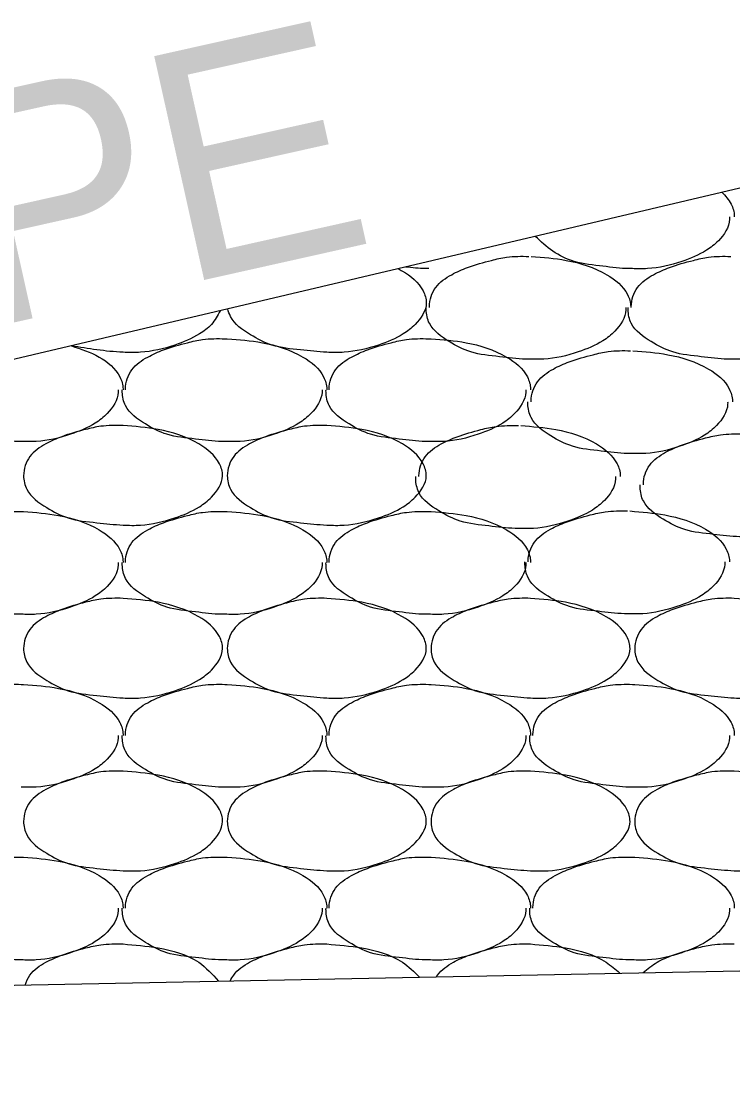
# Model space of a CAD drawing. Extents: x 1364961 to 1365294, y 367927 to 368034.
# Drawn here: x 1365022.202 to 1365023.99, y 367952.553 to 367955.219 of the extents above; entities that cross this region are included whole.
import ezdxf

# ---------------------------------------------------------------- set-up
doc = ezdxf.new("R2010")
doc.units = 0
doc.layers.add('Default', color=7, linetype='Continuous')

msp = doc.modelspace()

# ---------------------------------------------------------------- linework, layer by layer
at = {"layer": 'Default'}
for p, q in [((1365025.2251, 367955.0869), (1365003.7239, 367950.0182)), ((1365022.7141, 367954.4219), (1365022.7201, 367954.4219)), ((1365023.2261, 367954.4219), (1365023.2321, 367954.4219)), ((1365022.2021, 367953.9879), (1365022.2081, 367953.9879)), ((1365022.7141, 367953.9879), (1365022.7201, 367953.9879)), ((1365023.2261, 367953.9879), (1365023.2321, 367953.9879)), ((1365022.2021, 367953.5539), (1365022.2081, 367953.5539)), ((1365022.7141, 367953.5539), (1365022.7201, 367953.5539)), ((1365023.2261, 367953.5539), (1365023.2321, 367953.5539)), ((1365023.7381, 367953.5539), (1365023.7441, 367953.5539)), ((1365022.2021, 367953.1199), (1365022.2081, 367953.1199)), ((1365022.7141, 367953.1199), (1365022.7201, 367953.1199)), ((1365023.2261, 367953.1199), (1365023.2321, 367953.1199)), ((1365023.7381, 367953.1199), (1365023.7441, 367953.1199)), ((1365014.9002, 367952.6529), (1365031.1681, 367952.9779))]:
    msp.add_line(p, q, dxfattribs=at)
for points in [[(1365023.9631, 367954.7899), (1365023.9861, 367954.7599), (1365023.9941, 367954.7299), (1365023.9941, 367954.7279)], [(1365023.9821, 367954.7279), (1365023.9821, 367954.7219), (1365023.9541, 367954.6679), (1365023.9241, 367954.6439), (1365023.8621, 367954.6159), (1365023.7761, 367954.5979), (1365023.7381, 367954.5979)], [(1365023.7381, 367954.5979), (1365023.7301, 367954.5979), (1365023.6641, 367954.6039), (1365023.5921, 367954.6159), (1365023.5381, 367954.6419), (1365023.4941, 367954.6789)], [(1365023.2279, 367954.5007), (1365023.2279, 367954.5027), (1365023.2439, 367954.5507), (1365023.2839, 367954.5827), (1365023.3239, 367954.6007), (1365023.3839, 367954.6187), (1365023.4219, 367954.6267), (1365023.4779, 367954.6287)], [(1365023.4839, 367954.6287), (1365023.5719, 367954.6187), (1365023.6739, 367954.5827), (1365023.7259, 367954.5327), (1365023.7339, 367954.5027), (1365023.7339, 367954.5007)], [(1365023.7353, 367954.5007), (1365023.7353, 367954.5027), (1365023.7513, 367954.5507), (1365023.7913, 367954.5827), (1365023.8313, 367954.6007), (1365023.8913, 367954.6187), (1365023.9293, 367954.6267), (1365023.9853, 367954.6287)], [(1365023.1491, 367954.5979), (1365023.1601, 367954.5919), (1365023.2121, 367954.5419), (1365023.2201, 367954.5119), (1365023.1921, 367954.4579), (1365023.1621, 367954.4339), (1365023.1001, 367954.4059), (1365023.0141, 367954.3879), (1365022.9701, 367954.3879), (1365022.9041, 367954.3939), (1365022.8321, 367954.4059), (1365022.7781, 367954.4319), (1365022.7281, 367954.4779), (1365022.7211, 367954.4969)], [(1365023.2261, 367954.5979), (1365023.2181, 367954.5979), (1365023.1681, 367954.6019)], [(1365022.7021, 367954.4919), (1365022.6801, 367954.4579), (1365022.6501, 367954.4339), (1365022.5881, 367954.4059), (1365022.5021, 367954.3879), (1365022.4581, 367954.3879), (1365022.3921, 367954.3939), (1365022.3281, 367954.4039)], [(1365023.4779, 367954.3707), (1365023.4699, 367954.3707), (1365023.4039, 367954.3767), (1365023.3319, 367954.3887), (1365023.2779, 367954.4147), (1365023.2279, 367954.4607), (1365023.2199, 367954.4947), (1365023.2199, 367954.5007)], [(1365023.7219, 367954.5007), (1365023.7219, 367954.4947), (1365023.6939, 367954.4407), (1365023.6639, 367954.4167), (1365023.6019, 367954.3887), (1365023.5159, 367954.3707), (1365023.4779, 367954.3707)], [(1365023.9853, 367954.3707), (1365023.9773, 367954.3707), (1365023.9113, 367954.3767), (1365023.8393, 367954.3887), (1365023.7853, 367954.4147), (1365023.7353, 367954.4607), (1365023.7273, 367954.4947), (1365023.7273, 367954.5007)], [(1365024.2293, 367954.5007), (1365024.2293, 367954.4947), (1365024.2013, 367954.4407), (1365024.1713, 367954.4167), (1365024.1093, 367954.3887), (1365024.0233, 367954.3707), (1365023.9853, 367954.3707)], [(1365022.4641, 367954.2939), (1365022.4641, 367954.2959), (1365022.4801, 367954.3439), (1365022.5201, 367954.3759), (1365022.5601, 367954.3939), (1365022.6201, 367954.4119), (1365022.6581, 367954.4199), (1365022.7141, 367954.4219)], [(1365022.7201, 367954.4219), (1365022.8081, 367954.4119), (1365022.9101, 367954.3759), (1365022.9621, 367954.3259), (1365022.9701, 367954.2959), (1365022.9701, 367954.2939)], [(1365022.9761, 367954.2939), (1365022.9761, 367954.2959), (1365022.9921, 367954.3439), (1365023.0321, 367954.3759), (1365023.0721, 367954.3939), (1365023.1321, 367954.4119), (1365023.1701, 367954.4199), (1365023.2261, 367954.4219)], [(1365023.2321, 367954.4219), (1365023.3201, 367954.4119), (1365023.4221, 367954.3759), (1365023.4741, 367954.3259), (1365023.4821, 367954.2959), (1365023.4821, 367954.2939)], [(1365022.3281, 367954.4039), (1365022.3981, 367954.3759), (1365022.4501, 367954.3259), (1365022.4581, 367954.2959), (1365022.4581, 367954.2939)], [(1365023.4835, 367954.2638), (1365023.4835, 367954.2658), (1365023.4995, 367954.3138), (1365023.5395, 367954.3458), (1365023.5795, 367954.3638), (1365023.6395, 367954.3818), (1365023.6775, 367954.3898), (1365023.7335, 367954.3918)], [(1365023.7395, 367954.3918), (1365023.8275, 367954.3818), (1365023.9295, 367954.3458), (1365023.9815, 367954.2958), (1365023.9895, 367954.2658), (1365023.9895, 367954.2638)], [(1365022.2021, 367954.1639), (1365022.1941, 367954.1639), (1365022.1281, 367954.1699), (1365022.0561, 367954.1819), (1365022.0021, 367954.2079), (1365021.9521, 367954.2539), (1365021.9441, 367954.2879), (1365021.9441, 367954.2939)], [(1365022.4461, 367954.2939), (1365022.4461, 367954.2879), (1365022.4181, 367954.2339), (1365022.3881, 367954.2099), (1365022.3261, 367954.1819), (1365022.2401, 367954.1639), (1365022.2021, 367954.1639)], [(1365022.7141, 367954.1639), (1365022.7061, 367954.1639), (1365022.6401, 367954.1699), (1365022.5681, 367954.1819), (1365022.5141, 367954.2079), (1365022.4641, 367954.2539), (1365022.4561, 367954.2879), (1365022.4561, 367954.2939)], [(1365022.9581, 367954.2939), (1365022.9581, 367954.2879), (1365022.9301, 367954.2339), (1365022.9001, 367954.2099), (1365022.8381, 367954.1819), (1365022.7521, 367954.1639), (1365022.7141, 367954.1639)], [(1365023.2261, 367954.1639), (1365023.2181, 367954.1639), (1365023.1521, 367954.1699), (1365023.0801, 367954.1819), (1365023.0261, 367954.2079), (1365022.9761, 367954.2539), (1365022.9681, 367954.2879), (1365022.9681, 367954.2939)], [(1365023.4701, 367954.2939), (1365023.4701, 367954.2879), (1365023.4421, 367954.2339), (1365023.4121, 367954.2099), (1365023.3501, 367954.1819), (1365023.2641, 367954.1639), (1365023.2261, 367954.1639)], [(1365023.7335, 367954.1338), (1365023.7255, 367954.1338), (1365023.6595, 367954.1398), (1365023.5875, 367954.1518), (1365023.5335, 367954.1778), (1365023.4835, 367954.2238), (1365023.4755, 367954.2578), (1365023.4755, 367954.2638)], [(1365023.9775, 367954.2638), (1365023.9775, 367954.2578), (1365023.9495, 367954.2038), (1365023.9195, 367954.1798), (1365023.8575, 367954.1518), (1365023.7715, 367954.1338), (1365023.7335, 367954.1338)], [(1365022.4581, 367954.2039), (1365022.5461, 367954.1939), (1365022.6481, 367954.1579), (1365022.7001, 367954.1079), (1365022.7081, 367954.0779), (1365022.6801, 367954.0239), (1365022.6501, 367953.9999), (1365022.5881, 367953.9719), (1365022.5021, 367953.9539), (1365022.4581, 367953.9539), (1365022.3921, 367953.9599), (1365022.3201, 367953.9719), (1365022.2661, 367953.9979), (1365022.2161, 367954.0439), (1365022.2081, 367954.0779), (1365022.2241, 367954.1259), (1365022.2641, 367954.1579), (1365022.3041, 367954.1759), (1365022.3641, 367954.1939), (1365022.4021, 367954.2019), (1365022.4581, 367954.2039)], [(1365022.9701, 367954.2039), (1365023.0581, 367954.1939), (1365023.1601, 367954.1579), (1365023.2121, 367954.1079), (1365023.2201, 367954.0779), (1365023.1921, 367954.0239), (1365023.1621, 367953.9999), (1365023.1001, 367953.9719), (1365023.0141, 367953.9539), (1365022.9701, 367953.9539), (1365022.9041, 367953.9599), (1365022.8321, 367953.9719), (1365022.7781, 367953.9979), (1365022.7281, 367954.0439), (1365022.7201, 367954.0779), (1365022.7361, 367954.1259), (1365022.7761, 367954.1579), (1365022.8161, 367954.1759), (1365022.8761, 367954.1939), (1365022.9141, 367954.2019), (1365022.9701, 367954.2039)], [(1365023.2016, 367954.0757), (1365023.2016, 367954.0777), (1365023.2176, 367954.1257), (1365023.2576, 367954.1577), (1365023.2976, 367954.1757), (1365023.3576, 367954.1937), (1365023.3956, 367954.2017), (1365023.4516, 367954.2037)], [(1365023.4576, 367954.2037), (1365023.5456, 367954.1937), (1365023.6476, 367954.1577), (1365023.6996, 367954.1077), (1365023.7076, 367954.0777), (1365023.7076, 367954.0757)], [(1365023.7656, 367954.0546), (1365023.7656, 367954.0566), (1365023.7816, 367954.1046), (1365023.8216, 367954.1366), (1365023.8616, 367954.1546), (1365023.9216, 367954.1726), (1365023.9596, 367954.1806), (1365024.0156, 367954.1826)], [(1365023.4516, 367953.9457), (1365023.4436, 367953.9457), (1365023.3776, 367953.9517), (1365023.3056, 367953.9637), (1365023.2516, 367953.9897), (1365023.2016, 367954.0357), (1365023.1936, 367954.0697), (1365023.1936, 367954.0757)], [(1365023.6956, 367954.0757), (1365023.6956, 367954.0697), (1365023.6676, 367954.0157), (1365023.6376, 367953.9917), (1365023.5756, 367953.9637), (1365023.4896, 367953.9457), (1365023.4516, 367953.9457)], [(1365024.0156, 367953.9246), (1365024.0076, 367953.9246), (1365023.9416, 367953.9306), (1365023.8696, 367953.9426), (1365023.8156, 367953.9686), (1365023.7656, 367954.0146), (1365023.7576, 367954.0486), (1365023.7576, 367954.0546)], [(1365021.9521, 367953.8599), (1365021.9521, 367953.8619), (1365021.9681, 367953.9099), (1365022.0081, 367953.9419), (1365022.0481, 367953.9599), (1365022.1081, 367953.9779), (1365022.1461, 367953.9859), (1365022.2021, 367953.9879)], [(1365022.2081, 367953.9879), (1365022.2961, 367953.9779), (1365022.3981, 367953.9419), (1365022.4501, 367953.8919), (1365022.4581, 367953.8619), (1365022.4581, 367953.8599)], [(1365022.4641, 367953.8599), (1365022.4641, 367953.8619), (1365022.4801, 367953.9099), (1365022.5201, 367953.9419), (1365022.5601, 367953.9599), (1365022.6201, 367953.9779), (1365022.6581, 367953.9859), (1365022.7141, 367953.9879)], [(1365022.7201, 367953.9879), (1365022.8081, 367953.9779), (1365022.9101, 367953.9419), (1365022.9621, 367953.8919), (1365022.9701, 367953.8619), (1365022.9701, 367953.8599)], [(1365022.9761, 367953.8599), (1365022.9761, 367953.8619), (1365022.9921, 367953.9099), (1365023.0321, 367953.9419), (1365023.0721, 367953.9599), (1365023.1321, 367953.9779), (1365023.1701, 367953.9859), (1365023.2261, 367953.9879)], [(1365023.2321, 367953.9879), (1365023.3201, 367953.9779), (1365023.4221, 367953.9419), (1365023.4741, 367953.8919), (1365023.4821, 367953.8619), (1365023.4821, 367953.8599)], [(1365023.476, 367953.8613), (1365023.476, 367953.8633), (1365023.492, 367953.9113), (1365023.532, 367953.9433), (1365023.572, 367953.9613), (1365023.632, 367953.9793), (1365023.67, 367953.9873), (1365023.726, 367953.9893)], [(1365023.732, 367953.9893), (1365023.82, 367953.9793), (1365023.922, 367953.9433), (1365023.974, 367953.8933), (1365023.982, 367953.8633), (1365023.982, 367953.8613)], [(1365022.2021, 367953.7299), (1365022.1941, 367953.7299), (1365022.1281, 367953.7359), (1365022.0561, 367953.7479), (1365022.0021, 367953.7739), (1365021.9521, 367953.8199), (1365021.9441, 367953.8539), (1365021.9441, 367953.8599)], [(1365022.4461, 367953.8599), (1365022.4461, 367953.8539), (1365022.4181, 367953.7999), (1365022.3881, 367953.7759), (1365022.3261, 367953.7479), (1365022.2401, 367953.7299), (1365022.2021, 367953.7299)], [(1365022.7141, 367953.7299), (1365022.7061, 367953.7299), (1365022.6401, 367953.7359), (1365022.5681, 367953.7479), (1365022.5141, 367953.7739), (1365022.4641, 367953.8199), (1365022.4561, 367953.8539), (1365022.4561, 367953.8599)], [(1365022.9581, 367953.8599), (1365022.9581, 367953.8539), (1365022.9301, 367953.7999), (1365022.9001, 367953.7759), (1365022.8381, 367953.7479), (1365022.7521, 367953.7299), (1365022.7141, 367953.7299)], [(1365023.2261, 367953.7299), (1365023.2181, 367953.7299), (1365023.1521, 367953.7359), (1365023.0801, 367953.7479), (1365023.0261, 367953.7739), (1365022.9761, 367953.8199), (1365022.9681, 367953.8539), (1365022.9681, 367953.8599)], [(1365023.4701, 367953.8599), (1365023.4701, 367953.8539), (1365023.4421, 367953.7999), (1365023.4121, 367953.7759), (1365023.3501, 367953.7479), (1365023.2641, 367953.7299), (1365023.2261, 367953.7299)], [(1365023.726, 367953.7313), (1365023.718, 367953.7313), (1365023.652, 367953.7373), (1365023.58, 367953.7493), (1365023.526, 367953.7753), (1365023.476, 367953.8213), (1365023.468, 367953.8553), (1365023.468, 367953.8613)], [(1365023.97, 367953.8613), (1365023.97, 367953.8553), (1365023.942, 367953.8013), (1365023.912, 367953.7773), (1365023.85, 367953.7493), (1365023.764, 367953.7313), (1365023.726, 367953.7313)], [(1365022.4581, 367953.7699), (1365022.5461, 367953.7599), (1365022.6481, 367953.7239), (1365022.7001, 367953.6739), (1365022.7081, 367953.6439), (1365022.6801, 367953.5899), (1365022.6501, 367953.5659), (1365022.5881, 367953.5379), (1365022.5021, 367953.5199), (1365022.4581, 367953.5199), (1365022.3921, 367953.5259), (1365022.3201, 367953.5379), (1365022.2661, 367953.5639), (1365022.2161, 367953.6099), (1365022.2081, 367953.6439), (1365022.2241, 367953.6919), (1365022.2641, 367953.7239), (1365022.3041, 367953.7419), (1365022.3641, 367953.7599), (1365022.4021, 367953.7679), (1365022.4581, 367953.7699)], [(1365022.9701, 367953.7699), (1365023.0581, 367953.7599), (1365023.1601, 367953.7239), (1365023.2121, 367953.6739), (1365023.2201, 367953.6439), (1365023.1921, 367953.5899), (1365023.1621, 367953.5659), (1365023.1001, 367953.5379), (1365023.0141, 367953.5199), (1365022.9701, 367953.5199), (1365022.9041, 367953.5259), (1365022.8321, 367953.5379), (1365022.7781, 367953.5639), (1365022.7281, 367953.6099), (1365022.7201, 367953.6439), (1365022.7361, 367953.6919), (1365022.7761, 367953.7239), (1365022.8161, 367953.7419), (1365022.8761, 367953.7599), (1365022.9141, 367953.7679), (1365022.9701, 367953.7699)], [(1365023.4821, 367953.7699), (1365023.5701, 367953.7599), (1365023.6721, 367953.7239), (1365023.7241, 367953.6739), (1365023.7321, 367953.6439), (1365023.7041, 367953.5899), (1365023.6741, 367953.5659), (1365023.6121, 367953.5379), (1365023.5261, 367953.5199), (1365023.4821, 367953.5199), (1365023.4161, 367953.5259), (1365023.3441, 367953.5379), (1365023.2901, 367953.5639), (1365023.2401, 367953.6099), (1365023.2321, 367953.6439), (1365023.2481, 367953.6919), (1365023.2881, 367953.7239), (1365023.3281, 367953.7419), (1365023.3881, 367953.7599), (1365023.4261, 367953.7679), (1365023.4821, 367953.7699)], [(1365023.9941, 367953.7699), (1365024.0821, 367953.7599), (1365024.1841, 367953.7239), (1365024.2361, 367953.6739), (1365024.2441, 367953.6439), (1365024.2161, 367953.5899), (1365024.1861, 367953.5659), (1365024.1241, 367953.5379), (1365024.0381, 367953.5199), (1365023.9941, 367953.5199), (1365023.9281, 367953.5259), (1365023.8561, 367953.5379), (1365023.8021, 367953.5639), (1365023.7521, 367953.6099), (1365023.7441, 367953.6439), (1365023.7601, 367953.6919), (1365023.8001, 367953.7239), (1365023.8401, 367953.7419), (1365023.9001, 367953.7599), (1365023.9381, 367953.7679), (1365023.9941, 367953.7699)], [(1365021.9521, 367953.4259), (1365021.9521, 367953.4279), (1365021.9681, 367953.4759), (1365022.0081, 367953.5079), (1365022.0481, 367953.5259), (1365022.1081, 367953.5439), (1365022.1461, 367953.5519), (1365022.2021, 367953.5539)], [(1365022.2081, 367953.5539), (1365022.2961, 367953.5439), (1365022.3981, 367953.5079), (1365022.4501, 367953.4579), (1365022.4581, 367953.4279), (1365022.4581, 367953.4259)], [(1365022.4641, 367953.4259), (1365022.4641, 367953.4279), (1365022.4801, 367953.4759), (1365022.5201, 367953.5079), (1365022.5601, 367953.5259), (1365022.6201, 367953.5439), (1365022.6581, 367953.5519), (1365022.7141, 367953.5539)], [(1365022.7201, 367953.5539), (1365022.8081, 367953.5439), (1365022.9101, 367953.5079), (1365022.9621, 367953.4579), (1365022.9701, 367953.4279), (1365022.9701, 367953.4259)], [(1365022.9761, 367953.4259), (1365022.9761, 367953.4279), (1365022.9921, 367953.4759), (1365023.0321, 367953.5079), (1365023.0721, 367953.5259), (1365023.1321, 367953.5439), (1365023.1701, 367953.5519), (1365023.2261, 367953.5539)], [(1365023.2321, 367953.5539), (1365023.3201, 367953.5439), (1365023.4221, 367953.5079), (1365023.4741, 367953.4579), (1365023.4821, 367953.4279), (1365023.4821, 367953.4259)], [(1365023.4881, 367953.4259), (1365023.4881, 367953.4279), (1365023.5041, 367953.4759), (1365023.5441, 367953.5079), (1365023.5841, 367953.5259), (1365023.6441, 367953.5439), (1365023.6821, 367953.5519), (1365023.7381, 367953.5539)], [(1365023.7441, 367953.5539), (1365023.8321, 367953.5439), (1365023.9341, 367953.5079), (1365023.9861, 367953.4579), (1365023.9941, 367953.4279), (1365023.9941, 367953.4259)], [(1365022.4461, 367953.4259), (1365022.4461, 367953.4199), (1365022.4181, 367953.3659), (1365022.3881, 367953.3419), (1365022.3261, 367953.3139), (1365022.2401, 367953.2959), (1365022.2021, 367953.2959)], [(1365022.7141, 367953.2959), (1365022.7061, 367953.2959), (1365022.6401, 367953.3019), (1365022.5681, 367953.3139), (1365022.5141, 367953.3399), (1365022.4641, 367953.3859), (1365022.4561, 367953.4199), (1365022.4561, 367953.4259)], [(1365022.9581, 367953.4259), (1365022.9581, 367953.4199), (1365022.9301, 367953.3659), (1365022.9001, 367953.3419), (1365022.8381, 367953.3139), (1365022.7521, 367953.2959), (1365022.7141, 367953.2959)], [(1365023.2261, 367953.2959), (1365023.2181, 367953.2959), (1365023.1521, 367953.3019), (1365023.0801, 367953.3139), (1365023.0261, 367953.3399), (1365022.9761, 367953.3859), (1365022.9681, 367953.4199), (1365022.9681, 367953.4259)], [(1365023.4701, 367953.4259), (1365023.4701, 367953.4199), (1365023.4421, 367953.3659), (1365023.4121, 367953.3419), (1365023.3501, 367953.3139), (1365023.2641, 367953.2959), (1365023.2261, 367953.2959)], [(1365023.7381, 367953.2959), (1365023.7301, 367953.2959), (1365023.6641, 367953.3019), (1365023.5921, 367953.3139), (1365023.5381, 367953.3399), (1365023.4881, 367953.3859), (1365023.4801, 367953.4199), (1365023.4801, 367953.4259)], [(1365023.9821, 367953.4259), (1365023.9821, 367953.4199), (1365023.9541, 367953.3659), (1365023.9241, 367953.3419), (1365023.8621, 367953.3139), (1365023.7761, 367953.2959), (1365023.7381, 367953.2959)], [(1365022.4581, 367953.3359), (1365022.5461, 367953.3259), (1365022.6481, 367953.2899), (1365022.7001, 367953.2399), (1365022.7081, 367953.2099), (1365022.6801, 367953.1559), (1365022.6501, 367953.1319), (1365022.5881, 367953.1039), (1365022.5021, 367953.0859), (1365022.4581, 367953.0859), (1365022.3921, 367953.0919), (1365022.3201, 367953.1039), (1365022.2661, 367953.1299), (1365022.2161, 367953.1759), (1365022.2081, 367953.2099), (1365022.2241, 367953.2579), (1365022.2641, 367953.2899), (1365022.3041, 367953.3079), (1365022.3641, 367953.3259), (1365022.4021, 367953.3339), (1365022.4581, 367953.3359)], [(1365022.9701, 367953.3359), (1365023.0581, 367953.3259), (1365023.1601, 367953.2899), (1365023.2121, 367953.2399), (1365023.2201, 367953.2099), (1365023.1921, 367953.1559), (1365023.1621, 367953.1319), (1365023.1001, 367953.1039), (1365023.0141, 367953.0859), (1365022.9701, 367953.0859), (1365022.9041, 367953.0919), (1365022.8321, 367953.1039), (1365022.7781, 367953.1299), (1365022.7281, 367953.1759), (1365022.7201, 367953.2099), (1365022.7361, 367953.2579), (1365022.7761, 367953.2899), (1365022.8161, 367953.3079), (1365022.8761, 367953.3259), (1365022.9141, 367953.3339), (1365022.9701, 367953.3359)], [(1365023.4821, 367953.3359), (1365023.5701, 367953.3259), (1365023.6721, 367953.2899), (1365023.7241, 367953.2399), (1365023.7321, 367953.2099), (1365023.7041, 367953.1559), (1365023.6741, 367953.1319), (1365023.6121, 367953.1039), (1365023.5261, 367953.0859), (1365023.4821, 367953.0859), (1365023.4161, 367953.0919), (1365023.3441, 367953.1039), (1365023.2901, 367953.1299), (1365023.2401, 367953.1759), (1365023.2321, 367953.2099), (1365023.2481, 367953.2579), (1365023.2881, 367953.2899), (1365023.3281, 367953.3079), (1365023.3881, 367953.3259), (1365023.4261, 367953.3339), (1365023.4821, 367953.3359)], [(1365023.9941, 367953.3359), (1365024.0821, 367953.3259), (1365024.1841, 367953.2899), (1365024.2361, 367953.2399), (1365024.2441, 367953.2099), (1365024.2161, 367953.1559), (1365024.1861, 367953.1319), (1365024.1241, 367953.1039), (1365024.0381, 367953.0859), (1365023.9941, 367953.0859), (1365023.9281, 367953.0919), (1365023.8561, 367953.1039), (1365023.8021, 367953.1299), (1365023.7521, 367953.1759), (1365023.7441, 367953.2099), (1365023.7601, 367953.2579), (1365023.8001, 367953.2899), (1365023.8401, 367953.3079), (1365023.9001, 367953.3259), (1365023.9381, 367953.3339), (1365023.9941, 367953.3359)], [(1365021.9521, 367952.9919), (1365021.9521, 367952.9939), (1365021.9681, 367953.0419), (1365022.0081, 367953.0739), (1365022.0481, 367953.0919), (1365022.1081, 367953.1099), (1365022.1461, 367953.1179), (1365022.2021, 367953.1199)], [(1365022.2081, 367953.1199), (1365022.2961, 367953.1099), (1365022.3981, 367953.0739), (1365022.4501, 367953.0239), (1365022.4581, 367952.9939), (1365022.4581, 367952.9919)], [(1365022.4641, 367952.9919), (1365022.4641, 367952.9939), (1365022.4801, 367953.0419), (1365022.5201, 367953.0739), (1365022.5601, 367953.0919), (1365022.6201, 367953.1099), (1365022.6581, 367953.1179), (1365022.7141, 367953.1199)], [(1365022.7201, 367953.1199), (1365022.8081, 367953.1099), (1365022.9101, 367953.0739), (1365022.9621, 367953.0239), (1365022.9701, 367952.9939), (1365022.9701, 367952.9919)], [(1365022.9761, 367952.9919), (1365022.9761, 367952.9939), (1365022.9921, 367953.0419), (1365023.0321, 367953.0739), (1365023.0721, 367953.0919), (1365023.1321, 367953.1099), (1365023.1701, 367953.1179), (1365023.2261, 367953.1199)], [(1365023.2321, 367953.1199), (1365023.3201, 367953.1099), (1365023.4221, 367953.0739), (1365023.4741, 367953.0239), (1365023.4821, 367952.9939), (1365023.4821, 367952.9919)], [(1365023.4881, 367952.9919), (1365023.4881, 367952.9939), (1365023.5041, 367953.0419), (1365023.5441, 367953.0739), (1365023.5841, 367953.0919), (1365023.6441, 367953.1099), (1365023.6821, 367953.1179), (1365023.7381, 367953.1199)], [(1365023.7441, 367953.1199), (1365023.8321, 367953.1099), (1365023.9341, 367953.0739), (1365023.9861, 367953.0239), (1365023.9941, 367952.9939), (1365023.9941, 367952.9919)], [(1365022.2021, 367952.8619), (1365022.1941, 367952.8619), (1365022.1281, 367952.8679), (1365022.0561, 367952.8799), (1365022.0021, 367952.9059), (1365021.9521, 367952.9519), (1365021.9441, 367952.9859), (1365021.9441, 367952.9919)], [(1365022.4461, 367952.9919), (1365022.4461, 367952.9859), (1365022.4181, 367952.9319), (1365022.3881, 367952.9079), (1365022.3261, 367952.8799), (1365022.2401, 367952.8619), (1365022.2021, 367952.8619)], [(1365022.7141, 367952.8619), (1365022.7061, 367952.8619), (1365022.6401, 367952.8679), (1365022.5681, 367952.8799), (1365022.5141, 367952.9059), (1365022.4641, 367952.9519), (1365022.4561, 367952.9859), (1365022.4561, 367952.9919)], [(1365022.9581, 367952.9919), (1365022.9581, 367952.9859), (1365022.9301, 367952.9319), (1365022.9001, 367952.9079), (1365022.8381, 367952.8799), (1365022.7521, 367952.8619), (1365022.7141, 367952.8619)], [(1365023.2261, 367952.8619), (1365023.2181, 367952.8619), (1365023.1521, 367952.8679), (1365023.0801, 367952.8799), (1365023.0261, 367952.9059), (1365022.9761, 367952.9519), (1365022.9681, 367952.9859), (1365022.9681, 367952.9919)], [(1365023.4701, 367952.9919), (1365023.4701, 367952.9859), (1365023.4421, 367952.9319), (1365023.4121, 367952.9079), (1365023.3501, 367952.8799), (1365023.2641, 367952.8619), (1365023.2261, 367952.8619)], [(1365023.7381, 367952.8619), (1365023.7301, 367952.8619), (1365023.6641, 367952.8679), (1365023.5921, 367952.8799), (1365023.5381, 367952.9059), (1365023.4881, 367952.9519), (1365023.4801, 367952.9859), (1365023.4801, 367952.9919)], [(1365023.9821, 367952.9919), (1365023.9821, 367952.9859), (1365023.9541, 367952.9319), (1365023.9241, 367952.9079), (1365023.8621, 367952.8799), (1365023.7761, 367952.8619), (1365023.7381, 367952.8619)], [(1365022.2121, 367952.7989), (1365022.2241, 367952.8239), (1365022.2641, 367952.8559), (1365022.3041, 367952.8739), (1365022.3641, 367952.8919), (1365022.4021, 367952.8999), (1365022.4581, 367952.9019)], [(1365022.4581, 367952.9019), (1365022.5461, 367952.8919), (1365022.6481, 367952.8559), (1365022.6981, 367952.8089)], [(1365022.7271, 367952.8089), (1365022.7361, 367952.8239), (1365022.7761, 367952.8559), (1365022.8161, 367952.8739), (1365022.8761, 367952.8919), (1365022.9141, 367952.8999), (1365022.9701, 367952.9019)], [(1365022.9701, 367952.9019), (1365023.0581, 367952.8919), (1365023.1601, 367952.8559), (1365023.2031, 367952.8189)], [(1365023.2451, 367952.8199), (1365023.2481, 367952.8239), (1365023.2881, 367952.8559), (1365023.3281, 367952.8739), (1365023.3881, 367952.8919), (1365023.4261, 367952.8999), (1365023.4821, 367952.9019)], [(1365023.4821, 367952.9019), (1365023.5701, 367952.8919), (1365023.6721, 367952.8559), (1365023.7061, 367952.8289)], [(1365023.7651, 367952.8299), (1365023.8001, 367952.8559), (1365023.8401, 367952.8739), (1365023.9001, 367952.8919), (1365023.9381, 367952.8999), (1365023.9941, 367952.9019)]]:
    msp.add_spline(points, degree=3, dxfattribs=at)

# ---------------------------------------------------------------- texts
msp.add_text('EXIST. SLOPE', height=0.576, rotation=12.587, dxfattribs=at).set_placement((1365018.0047, 367953.5295))

doc.saveas('drawing.dxf')
